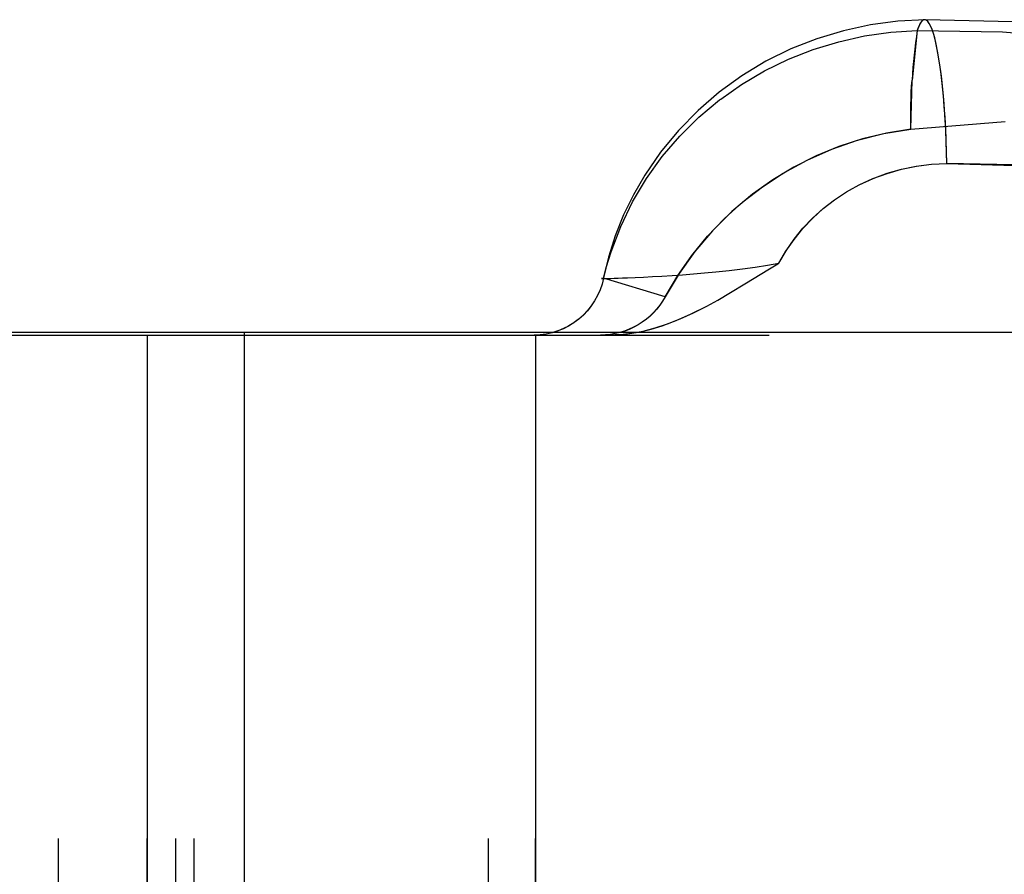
# Model space of a CAD drawing. Header units: inches. Extents: x 3 to 289, y 4 to 291.
# Tile 560 of 634: x 184.003 to 184.174, y 139.033 to 139.181. Entities that reach past the tile are written whole.
import ezdxf

# ---------------------------------------------------------------- set-up
doc = ezdxf.new("R2010")
doc.units = ezdxf.units.IN
doc.header["$LTSCALE"] = 0.5
doc.header["$MEASUREMENT"] = 0
doc.linetypes.add('HIDDEN', pattern=[0.22499999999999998, 0.15, -0.075])
doc.layers.add('DBU', color=7, linetype='Continuous')

msp = doc.modelspace()

# ---------------------------------------------------------------- linework, layer by layer
at = {"layer": 'DBU', "color": 6, "linetype": 'Continuous'}
for p, q in [((184.1557970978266, 139.1811899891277), (184.1510350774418, 139.1805588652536)), ((184.1605761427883, 139.1814390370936), (184.1557970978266, 139.1811899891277)), ((184.1757902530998, 139.1810641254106), (184.1605761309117, 139.1814390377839)), ((184.1463235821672, 139.1795433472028), (184.1416968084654, 139.1781447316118)), ((184.1510350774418, 139.1805588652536), (184.1463235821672, 139.1795433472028)), ((184.1545713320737, 139.1792839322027), (184.159157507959, 139.1795915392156)), ((184.1416968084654, 139.1781447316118), (184.137189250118, 139.1763677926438)), ((184.1455026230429, 139.1776284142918), (184.1500105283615, 139.1786301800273)), ((184.1500105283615, 139.1786301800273), (184.1545713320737, 139.1792839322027)), ((184.137189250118, 139.1763677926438), (184.1328353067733, 139.1742206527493)), ((184.1367596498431, 139.1745849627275), (184.1410760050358, 139.1762790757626)), ((184.1410760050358, 139.1762790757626), (184.1455026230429, 139.1776284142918)), ((184.1325828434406, 139.1725512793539), (184.1367596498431, 139.1745849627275)), ((184.1328353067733, 139.1742206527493), (184.1286689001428, 139.1717146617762)), ((184.1286689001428, 139.1717146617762), (184.1247230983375, 139.1688642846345)), ((184.128574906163, 139.1701856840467), (184.1325828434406, 139.1725512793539)), ((184.1249692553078, 139.1676546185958), (184.128574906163, 139.1701856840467)), ((184.1247230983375, 139.1688642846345), (184.1210297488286, 139.1656869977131)), ((184.1211814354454, 139.1645019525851), (184.1247649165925, 139.1674983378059)), ((184.1247649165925, 139.1674983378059), (184.1249692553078, 139.1676546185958)), ((184.1210297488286, 139.1656869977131), (184.1176191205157, 139.1622031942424)), ((184.1178522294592, 139.1612118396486), (184.1211814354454, 139.1645019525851)), ((184.1580290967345, 139.1624177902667), (184.1537886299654, 139.1617318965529)), ((184.1580290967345, 139.1624177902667), (184.1744458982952, 139.1637683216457)), ((184.1176191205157, 139.1622031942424), (184.114519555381, 139.1584360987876)), ((184.1148039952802, 139.1576459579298), (184.1178522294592, 139.1612118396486)), ((184.1496125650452, 139.1607246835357), (184.1455251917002, 139.1594019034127)), ((184.1537886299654, 139.1617318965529), (184.1496125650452, 139.1607246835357)), ((184.1455251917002, 139.1594019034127), (184.1415502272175, 139.1577712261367)), ((184.114519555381, 139.1584360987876), (184.1117571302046, 139.1544116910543)), ((184.1120620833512, 139.1538249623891), (184.1148039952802, 139.1576459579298)), ((184.1415502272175, 139.1577712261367), (184.137710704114, 139.1558421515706)), ((184.137710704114, 139.1558421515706), (184.134028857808, 139.1536259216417)), ((184.1096502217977, 139.1497722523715), (184.1120620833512, 139.1538249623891)), ((184.1117571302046, 139.1544116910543), (184.1098058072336, 139.1510260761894)), ((184.134028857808, 139.1536259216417), (184.130526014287, 139.1511354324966)), ((184.1098058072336, 139.1510260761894), (184.1080960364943, 139.1475099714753)), ((184.130526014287, 139.1511354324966), (184.1269038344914, 139.1480964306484)), ((184.1075902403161, 139.1455140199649), (184.1096502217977, 139.1497722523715)), ((184.1080960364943, 139.1475099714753), (184.1066372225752, 139.1438803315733)), ((184.1269038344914, 139.1480964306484), (184.1235482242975, 139.1447644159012)), ((184.1059017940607, 139.1410792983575), (184.1075902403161, 139.1455140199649)), ((184.1066372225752, 139.1438803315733), (184.1054373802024, 139.1401551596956)), ((184.1235482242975, 139.1447644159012), (184.1204827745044, 139.141162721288)), ((184.1050823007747, 139.1383759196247), (184.1059017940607, 139.1410792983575)), ((184.1204827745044, 139.141162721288), (184.1177290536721, 139.1373165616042)), ((184.1046020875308, 139.1365000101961), (184.1050823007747, 139.1383759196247)), ((184.1177290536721, 139.1373165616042), (184.1153064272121, 139.1332528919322)), ((184.1042830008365, 139.1364637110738), (184.1042682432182, 139.136457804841)), ((184.1043906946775, 139.1364792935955), (184.1042830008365, 139.1364637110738)), ((184.1046020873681, 139.1365000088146), (184.1043906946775, 139.1364792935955)), ((184.1153064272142, 139.1332528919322), (184.1148762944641, 139.1325180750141)), ((184.1144006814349, 139.1318203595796), (184.1138795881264, 139.1311597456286)), ((184.1148762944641, 139.1325180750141), (184.1144006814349, 139.1318203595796)), ((184.1127009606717, 139.1299498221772), (184.1120434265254, 139.1294005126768)), ((184.1133130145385, 139.1305362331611), (184.1127009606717, 139.1299498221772)), ((184.1138795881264, 139.1311597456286), (184.1133130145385, 139.1305362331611)), ((184.1105919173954, 139.1284131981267), (184.1098259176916, 139.1279919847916)), ((184.1113404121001, 139.12888830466), (184.1105919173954, 139.1284131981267)), ((184.1120434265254, 139.1294005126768), (184.1113404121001, 139.12888830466)), ((184.1082517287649, 139.1273180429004), (184.1076068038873, 139.127111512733)), ((184.1090458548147, 139.1276269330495), (184.1082517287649, 139.1273180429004)), ((184.1098259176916, 139.1279919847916), (184.1090458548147, 139.1276269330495))]:
    msp.add_line(p, q, dxfattribs=at)
at = {"layer": 'DBU', "color": 30, "linetype": 'Continuous'}
for p, q in [((184.1557970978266, 139.1811899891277), (184.1510350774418, 139.1805588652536)), ((184.1605761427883, 139.1814390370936), (184.1557970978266, 139.1811899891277)), ((184.1757902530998, 139.1810641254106), (184.1605761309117, 139.1814390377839)), ((184.1463235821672, 139.1795433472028), (184.1416968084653, 139.1781447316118)), ((184.1510350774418, 139.1805588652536), (184.1463235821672, 139.1795433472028)), ((184.1545713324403, 139.1792839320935), (184.1591575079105, 139.1795915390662)), ((184.1416968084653, 139.1781447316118), (184.137189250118, 139.1763677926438)), ((184.1455026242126, 139.1776284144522), (184.1500105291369, 139.1786301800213)), ((184.1500105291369, 139.1786301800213), (184.1545713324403, 139.1792839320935)), ((184.137189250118, 139.1763677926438), (184.1328353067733, 139.1742206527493)), ((184.1367596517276, 139.1745849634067), (184.1410760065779, 139.1762790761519)), ((184.1410760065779, 139.1762790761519), (184.1455026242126, 139.1776284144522)), ((184.132582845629, 139.1725512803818), (184.1367596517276, 139.1745849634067)), ((184.1328353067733, 139.1742206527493), (184.1286689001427, 139.1717146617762)), ((184.1286689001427, 139.1717146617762), (184.1247230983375, 139.1688642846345)), ((184.1285749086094, 139.1701856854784), (184.132582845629, 139.1725512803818)), ((184.1249692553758, 139.1676546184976), (184.1285749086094, 139.1701856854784)), ((184.1247230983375, 139.1688642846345), (184.1210297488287, 139.1656869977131)), ((184.1211814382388, 139.1645019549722), (184.1247649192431, 139.1674983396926)), ((184.1247649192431, 139.1674983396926), (184.1249692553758, 139.1676546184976)), ((184.1210297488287, 139.1656869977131), (184.1176191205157, 139.1622031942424)), ((184.1178522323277, 139.1612118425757), (184.1211814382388, 139.1645019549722)), ((184.1533677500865, 139.1616455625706), (184.1580290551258, 139.1624177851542)), ((184.1580290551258, 139.1624177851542), (184.1744458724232, 139.1637683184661)), ((184.1176191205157, 139.1622031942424), (184.114519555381, 139.1584360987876)), ((184.1148039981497, 139.1576459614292), (184.1178522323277, 139.1612118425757)), ((184.1487873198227, 139.160485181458), (184.1533677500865, 139.1616455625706)), ((184.139997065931, 139.1570348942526), (184.1443199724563, 139.1589446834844)), ((184.1443199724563, 139.1589446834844), (184.1487873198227, 139.160485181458)), ((184.114519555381, 139.1584360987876), (184.1117571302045, 139.1544116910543)), ((184.1120620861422, 139.1538249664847), (184.1148039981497, 139.1576459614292)), ((184.1358489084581, 139.1547692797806), (184.139997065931, 139.1570348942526)), ((184.1096502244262, 139.1497722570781), (184.1120620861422, 139.1538249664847)), ((184.1117571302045, 139.1544116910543), (184.1098058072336, 139.1510260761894)), ((184.1322539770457, 139.1524142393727), (184.1358489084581, 139.1547692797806)), ((184.1288483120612, 139.1497919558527), (184.1322539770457, 139.1524142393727)), ((184.1098058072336, 139.1510260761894), (184.1080960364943, 139.1475099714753)), ((184.1075902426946, 139.1455140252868), (184.1096502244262, 139.1497722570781)), ((184.1256516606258, 139.1469176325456), (184.1288483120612, 139.1497919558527)), ((184.1080960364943, 139.1475099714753), (184.1066372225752, 139.1438803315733)), ((184.1059017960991, 139.1410793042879), (184.1075902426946, 139.1455140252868)), ((184.1226825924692, 139.1438079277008), (184.1256516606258, 139.1469176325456)), ((184.1066372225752, 139.1438803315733), (184.1054373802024, 139.1401551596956)), ((184.1199583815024, 139.1404808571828), (184.1226825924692, 139.1438079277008)), ((184.1050823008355, 139.1383759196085), (184.1059017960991, 139.1410793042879)), ((184.1174948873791, 139.1369556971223), (184.1199583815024, 139.1404808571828)), ((184.1046020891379, 139.1365000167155), (184.1050823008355, 139.1383759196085)), ((184.115306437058, 139.1332528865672), (184.1174948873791, 139.1369556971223)), ((184.1153064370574, 139.1332528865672), (184.1148716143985, 139.1325087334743)), ((184.1143930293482, 139.1318035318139), (184.1138706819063, 139.1311372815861)), ((184.1148716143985, 139.1325087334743), (184.1143930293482, 139.1318035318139)), ((184.112694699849, 139.1299216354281), (184.1120410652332, 139.1293722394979)), ((184.1133045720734, 139.1305099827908), (184.112694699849, 139.1299216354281)), ((184.1138706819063, 139.1311372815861), (184.1133045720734, 139.1305099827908)), ((184.1106025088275, 139.1283903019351), (184.1098452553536, 139.1279744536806)), ((184.111343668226, 139.1288617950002), (184.1106025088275, 139.1283903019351)), ((184.1120410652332, 139.1293722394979), (184.111343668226, 139.1288617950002)), ((183.9745884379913, 139.1271160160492), (184.8060470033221, 139.1271160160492)), ((184.1082799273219, 139.1273090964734), (184.1076560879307, 139.1271111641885)), ((184.1090710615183, 139.12761405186), (184.1082799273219, 139.1273090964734)), ((184.1098452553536, 139.1279744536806), (184.1090710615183, 139.12761405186))]:
    msp.add_line(p, q, dxfattribs=at)
at = {"layer": 'DBU', "color": 4, "linetype": 'Continuous'}
for p, q in [((184.1599539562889, 139.1811981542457), (184.1596803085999, 139.1808237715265)), ((184.1601538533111, 139.1813652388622), (184.1598953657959, 139.181132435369)), ((184.1602333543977, 139.1814076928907), (184.1599539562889, 139.1811981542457)), ((184.1604161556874, 139.1814547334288), (184.1601538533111, 139.1813652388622)), ((184.1605166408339, 139.181451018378), (184.1602333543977, 139.1814076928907)), ((184.1605037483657, 139.1814526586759), (184.1604161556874, 139.1814547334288)), ((184.1605761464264, 139.1814390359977), (184.1605037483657, 139.1814526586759)), ((184.1605761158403, 139.1814390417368), (184.1605166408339, 139.181451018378)), ((184.1591575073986, 139.1795915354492), (184.1582502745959, 139.1709561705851)), ((184.1594142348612, 139.1802870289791), (184.1591575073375, 139.1795915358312)), ((184.1591575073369, 139.1795915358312), (184.1739955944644, 139.1793717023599)), ((184.1591575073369, 139.1795915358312), (184.1739955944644, 139.1793717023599)), ((184.1593957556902, 139.1802430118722), (184.1591575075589, 139.1795915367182)), ((184.1596421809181, 139.1807576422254), (184.1593957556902, 139.1802430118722)), ((184.1596803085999, 139.1808237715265), (184.1594142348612, 139.1802870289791)), ((184.1598953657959, 139.181132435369), (184.1596421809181, 139.1807576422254)), ((184.1739955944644, 139.1793717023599), (184.1887865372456, 139.1780578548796)), ((184.1739955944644, 139.1793717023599), (184.1887865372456, 139.1780578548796)), ((184.1580290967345, 139.1624177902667), (184.1582500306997, 139.1709525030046)), ((184.1043383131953, 139.1354682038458), (184.1039886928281, 139.1344629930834)), ((184.1043388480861, 139.135469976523), (184.1039914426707, 139.134469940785)), ((184.1042830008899, 139.1364637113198), (184.1042682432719, 139.1364578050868)), ((184.1042682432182, 139.136457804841), (184.1042795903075, 139.1364531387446)), ((184.1042682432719, 139.1364578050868), (184.1042795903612, 139.1364531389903)), ((184.1042795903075, 139.1364531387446), (184.104380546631, 139.1364474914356)), ((184.1042795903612, 139.1364531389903), (184.1043805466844, 139.1364474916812)), ((184.1043906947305, 139.1364792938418), (184.1042830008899, 139.1364637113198)), ((184.1043388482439, 139.1354699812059), (184.1043383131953, 139.1354682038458)), ((184.104602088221, 139.1365000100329), (184.1043388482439, 139.1354699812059)), ((184.1046020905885, 139.1365000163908), (184.1043388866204, 139.1354699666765)), ((184.1043805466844, 139.1364474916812), (184.1045217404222, 139.1364464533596)), ((184.104380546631, 139.1364474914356), (184.1045217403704, 139.136446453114)), ((184.1046020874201, 139.1365000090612), (184.1043906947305, 139.1364792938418)), ((184.1153064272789, 139.1332528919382), (184.1046020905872, 139.1365000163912)), ((184.1153064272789, 139.1332528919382), (184.1046020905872, 139.1365000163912)), ((184.1035557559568, 139.1334917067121), (184.1030426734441, 139.1325613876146)), ((184.1035607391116, 139.1335017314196), (184.1030504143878, 139.1325741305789)), ((184.1039886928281, 139.1344629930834), (184.1035557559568, 139.1334917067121)), ((184.1039914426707, 139.134469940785), (184.1035607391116, 139.1335017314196)), ((184.1024532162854, 139.1316787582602), (184.1018041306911, 139.1308644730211)), ((184.1024641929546, 139.1316937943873), (184.101806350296, 139.1308670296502)), ((184.1030426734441, 139.1325613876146), (184.1024532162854, 139.1316787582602)), ((184.1030504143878, 139.1325741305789), (184.1024641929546, 139.1316937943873)), ((184.1010816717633, 139.1300997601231), (184.1002954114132, 139.1293974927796)), ((184.1010901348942, 139.1301080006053), (184.100316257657, 139.1294146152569)), ((184.101806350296, 139.1308670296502), (184.1010816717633, 139.1300997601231)), ((184.1018041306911, 139.1308644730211), (184.1010901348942, 139.1301080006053)), ((184.0985612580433, 139.1282077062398), (184.0976258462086, 139.1277288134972)), ((184.0985925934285, 139.128225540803), (184.097653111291, 139.1277413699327)), ((184.0994532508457, 139.1287652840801), (184.0985612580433, 139.1282077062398)), ((184.0994879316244, 139.1287891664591), (184.0985925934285, 139.128225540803)), ((184.1000356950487, 139.1291904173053), (184.0994532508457, 139.1287652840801)), ((184.100316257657, 139.1294146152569), (184.0994879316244, 139.1287891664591)), ((184.1002954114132, 139.1293974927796), (184.1000356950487, 139.1291904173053)), ((184.0966537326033, 139.1273321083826), (184.0959616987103, 139.1271068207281)), ((184.0966763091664, 139.1273402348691), (184.0959624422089, 139.1271070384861)), ((184.0976258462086, 139.1277288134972), (184.0966537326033, 139.1273321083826)), ((184.097653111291, 139.1277413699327), (184.0966763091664, 139.1273402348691))]:
    msp.add_line(p, q, dxfattribs=at)
at = {"layer": 'DBU', "color": 254, "linetype": 'HIDDEN'}
for p, q in [((184.1608019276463, 139.1813278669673), (184.1605761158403, 139.1814390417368)), ((184.160696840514, 139.1813925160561), (184.1605761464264, 139.1814390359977)), ((184.1609783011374, 139.1811689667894), (184.160696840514, 139.1813925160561)), ((184.1610873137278, 139.1810390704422), (184.1608019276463, 139.1813278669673)), ((184.1612587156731, 139.1807855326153), (184.1609783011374, 139.1811689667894)), ((184.1613708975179, 139.1805865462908), (184.1610873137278, 139.1810390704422)), ((184.1615362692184, 139.1802446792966), (184.1612587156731, 139.1807855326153)), ((184.1616507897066, 139.1799732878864), (184.1613708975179, 139.1805865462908)), ((184.161728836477, 139.1797717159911), (184.1615362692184, 139.1802446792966)), ((184.1617288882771, 139.1797715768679), (184.1616507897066, 139.1799732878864)), ((184.1618091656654, 139.1795498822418), (184.161728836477, 139.1797717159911)), ((184.1619251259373, 139.1792033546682), (184.1617288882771, 139.1797715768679)), ((184.1620756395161, 139.1787056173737), (184.1618091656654, 139.1795498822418)), ((184.1621920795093, 139.1782818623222), (184.1619251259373, 139.1792033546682)), ((184.1623339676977, 139.1777173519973), (184.1620756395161, 139.1787056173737)), ((184.1624498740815, 139.1772149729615), (184.1621920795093, 139.1782818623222)), ((184.1625824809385, 139.1765915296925), (184.1623339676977, 139.1777173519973)), ((184.1626967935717, 139.1760098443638), (184.1624498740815, 139.1772149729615)), ((184.1628195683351, 139.175335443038), (184.1625824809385, 139.1765915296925)), ((184.1629311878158, 139.1746744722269), (184.1626967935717, 139.1760098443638)), ((184.1630436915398, 139.1739571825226), (184.1628195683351, 139.175335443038)), ((184.1631514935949, 139.1732177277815), (184.1629311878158, 139.1746744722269)), ((184.1632534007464, 139.1724656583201), (184.1630436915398, 139.1739571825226)), ((184.1633562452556, 139.171649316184), (184.1631514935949, 139.1732177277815)), ((184.1634473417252, 139.1708705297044), (184.1632534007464, 139.1724656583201)), ((184.1635440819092, 139.169979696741), (184.1633562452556, 139.171649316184)), ((184.1636166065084, 139.1692607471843), (184.1634473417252, 139.1708705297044)), ((184.1637137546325, 139.1682200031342), (184.1635440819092, 139.169979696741)), ((184.1637693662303, 139.1675754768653), (184.1636166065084, 139.1692607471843)), ((184.1638641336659, 139.1663819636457), (184.1637137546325, 139.1682200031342)), ((184.1639047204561, 139.1658246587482), (184.1637693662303, 139.1675754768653)), ((184.1639942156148, 139.1644778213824), (184.1638641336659, 139.1663819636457)), ((184.1640218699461, 139.1640186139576), (184.1639047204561, 139.1658246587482)), ((184.1641031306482, 139.1625202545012), (184.1639942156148, 139.1644778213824)), ((184.1641201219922, 139.1621679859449), (184.1640218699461, 139.1640186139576)), ((184.1641901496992, 139.1605222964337), (184.1641031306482, 139.1625202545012)), ((184.1641988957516, 139.1602836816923), (184.1641201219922, 139.1621679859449)), ((184.1642546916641, 139.1584972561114), (184.1641901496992, 139.1605222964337)), ((184.1642577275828, 139.1583768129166), (184.1641988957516, 139.1602836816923)), ((184.1642963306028, 139.1564586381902), (184.1642546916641, 139.1584972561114)), ((184.1642962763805, 139.1564586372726), (184.1642577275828, 139.1583768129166)), ((184.156419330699, 139.1554663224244), (184.1589855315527, 139.1559904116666)), ((184.156441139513, 139.155457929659), (184.1590302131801, 139.1559874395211)), ((184.1589855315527, 139.1559904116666), (184.1616111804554, 139.1563211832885)), ((184.1590302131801, 139.1559874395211), (184.1616541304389, 139.1563211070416)), ((184.1616111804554, 139.1563211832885), (184.1642962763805, 139.1564586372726)), ((184.1616541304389, 139.1563211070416), (184.1642961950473, 139.1564586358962)), ((184.1759230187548, 139.156229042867), (184.1642962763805, 139.1564586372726)), ((184.1642963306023, 139.1564586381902), (184.1790890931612, 139.1560270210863)), ((184.149047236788, 139.152720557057), (184.1514335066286, 139.1538203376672)), ((184.1490774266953, 139.1527341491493), (184.1514652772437, 139.1538381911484)), ((184.1514335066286, 139.1538203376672), (184.1539034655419, 139.154734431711)), ((184.1514652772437, 139.1538381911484), (184.1539125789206, 139.1547489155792)), ((184.1539034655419, 139.154734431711), (184.156441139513, 139.155457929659)), ((184.1539125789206, 139.1547489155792), (184.156419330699, 139.1554663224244)), ((184.1473987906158, 139.1518225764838), (184.149047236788, 139.152720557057)), ((184.1474022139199, 139.151823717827), (184.1490774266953, 139.1527341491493)), ((184.1447440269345, 139.150120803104), (184.1468545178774, 139.1515004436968)), ((184.1447797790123, 139.1501297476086), (184.1468617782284, 139.1515034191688)), ((184.1468545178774, 139.1515004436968), (184.1474022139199, 139.151823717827)), ((184.1468617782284, 139.1515034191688), (184.1473987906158, 139.1518225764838)), ((184.1427790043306, 139.1486123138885), (184.1447440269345, 139.150120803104)), ((184.1428137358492, 139.1486075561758), (184.1447797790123, 139.1501297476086)), ((184.1392754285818, 139.1451547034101), (184.1409753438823, 139.1469458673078)), ((184.1392812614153, 139.145206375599), (184.1409584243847, 139.1469743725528)), ((184.1409584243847, 139.1469743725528), (184.1427790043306, 139.1486123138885)), ((184.1409753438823, 139.1469458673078), (184.1428137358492, 139.1486075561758)), ((184.1377238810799, 139.143244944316), (184.1392754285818, 139.1451547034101)), ((184.1377464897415, 139.1433077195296), (184.1392812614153, 139.145206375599)), ((184.1363295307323, 139.1412280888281), (184.1377238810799, 139.143244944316)), ((184.1363530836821, 139.1412778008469), (184.1377464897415, 139.1433077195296)), ((184.1054373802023, 139.140155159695), (184.1045030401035, 139.1363534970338)), ((184.1054373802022, 139.140155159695), (184.1045030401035, 139.1363534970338)), ((184.135100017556, 139.1391160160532), (184.1363530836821, 139.1412778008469)), ((184.1351000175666, 139.1391160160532), (184.1363295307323, 139.1412280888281)), ((184.128738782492, 139.1381151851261), (184.1309598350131, 139.1384216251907)), ((184.1287387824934, 139.1381151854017), (184.1309598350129, 139.1384216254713)), ((184.1309598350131, 139.1384216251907), (184.1330859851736, 139.1387565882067)), ((184.1309598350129, 139.1384216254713), (184.133085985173, 139.1387565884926)), ((184.1330859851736, 139.1387565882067), (184.1351000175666, 139.1391160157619)), ((184.133085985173, 139.1387565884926), (184.1351000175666, 139.1391160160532)), ((184.133462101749, 139.1381189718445), (184.1346094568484, 139.1388183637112)), ((184.1334792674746, 139.1381292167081), (184.1346223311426, 139.1388260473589)), ((184.1346094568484, 139.1388183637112), (184.134936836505, 139.1390174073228)), ((184.1346223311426, 139.1388260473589), (184.1349443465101, 139.1390218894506)), ((184.134936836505, 139.1390174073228), (184.1350389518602, 139.1390792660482)), ((184.1349443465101, 139.1390218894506), (184.1350429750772, 139.1390816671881)), ((184.1350389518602, 139.1390792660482), (184.1351000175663, 139.1391160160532)), ((184.1350429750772, 139.1390816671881), (184.1351000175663, 139.1391160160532)), ((184.1100922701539, 139.1366387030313), (184.1115286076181, 139.1367065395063)), ((184.1100922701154, 139.1366387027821), (184.1115286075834, 139.1367065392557)), ((184.1115286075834, 139.1367065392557), (184.1130874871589, 139.1367866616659)), ((184.1115286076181, 139.1367065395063), (184.1130874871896, 139.1367866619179)), ((184.1130874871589, 139.1367866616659), (184.1147542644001, 139.1368801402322)), ((184.1130874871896, 139.1367866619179), (184.1147542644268, 139.136880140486)), ((184.1147542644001, 139.1368801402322), (184.1165130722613, 139.1369881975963)), ((184.1147542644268, 139.136880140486), (184.1165130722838, 139.136988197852)), ((184.1165130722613, 139.1369881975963), (184.1183476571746, 139.1371122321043)), ((184.1165130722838, 139.136988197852), (184.1183476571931, 139.1371122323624)), ((184.1183476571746, 139.1371122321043), (184.1202399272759, 139.1372537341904)), ((184.1183476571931, 139.1371122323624), (184.1202399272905, 139.137253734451)), ((184.1202399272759, 139.1372537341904), (184.1221700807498, 139.1374141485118)), ((184.1202399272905, 139.137253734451), (184.1221700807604, 139.1374141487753)), ((184.1221700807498, 139.1374141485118), (184.1241174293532, 139.137594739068)), ((184.1221700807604, 139.1374141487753), (184.1241174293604, 139.1375947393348)), ((184.1241174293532, 139.137594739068), (184.126447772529, 139.1378393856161)), ((184.1241174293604, 139.1375947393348), (184.126447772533, 139.137839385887)), ((184.126447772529, 139.1378393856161), (184.128738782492, 139.1381151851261)), ((184.126447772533, 139.137839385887), (184.1287387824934, 139.1381151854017)), ((184.1291970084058, 139.1355149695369), (184.1334792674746, 139.1381292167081)), ((184.1291970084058, 139.1355149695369), (184.133462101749, 139.1381189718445)), ((184.1045217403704, 139.136446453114), (184.1045854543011, 139.1364467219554)), ((184.1045217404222, 139.1364464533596), (184.1045854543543, 139.136446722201)), ((184.1045854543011, 139.1364467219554), (184.1048934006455, 139.1364508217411)), ((184.1045854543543, 139.136446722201), (184.1048934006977, 139.1364508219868)), ((184.1048934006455, 139.1364508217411), (184.1053029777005, 139.1364598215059)), ((184.1048934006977, 139.1364508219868), (184.1053029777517, 139.1364598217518)), ((184.1053029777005, 139.1364598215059), (184.1058122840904, 139.1364737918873)), ((184.1053029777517, 139.1364598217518), (184.1058122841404, 139.1364737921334)), ((184.1058122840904, 139.1364737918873), (184.1064189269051, 139.1364928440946)), ((184.1058122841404, 139.1364737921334), (184.1064189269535, 139.1364928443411)), ((184.1064189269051, 139.1364928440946), (184.1071200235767, 139.1365171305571)), ((184.1064189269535, 139.1364928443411), (184.1071200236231, 139.136517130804)), ((184.1071200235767, 139.1365171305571), (184.1079122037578, 139.1365468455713)), ((184.1071200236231, 139.136517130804), (184.1079122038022, 139.1365468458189)), ((184.1079122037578, 139.1365468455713), (184.1087916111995, 139.1365822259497)), ((184.1079122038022, 139.1365468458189), (184.1087916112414, 139.1365822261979)), ((184.1087916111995, 139.1365822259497), (184.1100922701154, 139.1366387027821)), ((184.1087916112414, 139.1365822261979), (184.1100922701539, 139.1366387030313)), ((184.1266742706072, 139.1339973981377), (184.1291970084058, 139.1355149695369)), ((184.1266745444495, 139.1339974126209), (184.1291970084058, 139.1355149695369)), ((184.1244651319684, 139.1327175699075), (184.1266742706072, 139.1339973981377)), ((184.1244654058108, 139.1327175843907), (184.1266745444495, 139.1339974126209)), ((184.119844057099, 139.1303062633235), (184.1225695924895, 139.1316754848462)), ((184.1202196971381, 139.1304896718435), (184.1225695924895, 139.1316754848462)), ((184.1225695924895, 139.1316754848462), (184.1244654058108, 139.1327175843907)), ((184.1225695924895, 139.1316754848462), (184.1244651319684, 139.1327175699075)), ((184.1172541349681, 139.1291649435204), (184.119844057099, 139.1303062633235)), ((184.1179354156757, 139.1294619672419), (184.1202196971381, 139.1304896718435)), ((184.1128698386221, 139.1276627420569), (184.1147998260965, 139.1282515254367)), ((184.1135636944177, 139.1278808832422), (184.1157167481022, 139.1285923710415)), ((184.1147998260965, 139.1282515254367), (184.1172541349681, 139.1291649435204)), ((184.1157167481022, 139.1285923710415), (184.1179354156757, 139.1294619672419)), ((183.9960071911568, 139.1266160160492), (184.0334037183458, 139.1266160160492)), ((184.0097901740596, 138.9391160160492), (184.0097901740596, 139.1271160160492)), ((184.0097901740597, 138.9391160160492), (184.0097901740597, 139.1266160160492)), ((184.0097901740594, 138.9391160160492), (184.0097901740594, 139.1266160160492)), ((184.0252481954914, 138.9391160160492), (184.0252481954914, 139.1271160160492)), ((184.0252481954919, 139.1266160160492), (184.0252481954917, 138.9391160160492)), ((184.0252481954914, 138.9391160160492), (184.0252481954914, 139.1266160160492)), ((184.030233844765, 138.9391160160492), (184.030233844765, 139.1266160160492)), ((184.0334037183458, 138.9391160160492), (184.0334037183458, 139.1266160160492)), ((184.0334037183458, 139.1266160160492), (184.2085494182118, 139.1266160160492)), ((184.0334037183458, 139.1266160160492), (184.220126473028, 139.1266160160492)), ((184.0420884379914, 139.1271160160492), (184.0420884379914, 138.9391160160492)), ((184.0846032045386, 138.9391160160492), (184.0846032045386, 139.1271160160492)), ((184.0846032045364, 138.9391160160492), (184.0846032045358, 139.1266160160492)), ((184.0846032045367, 138.9391160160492), (184.0846032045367, 139.1266160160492)), ((184.0935880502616, 139.1266611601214), (184.0925409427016, 139.1266160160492)), ((184.0935940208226, 139.126661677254), (184.0925409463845, 139.1266160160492)), ((184.0927686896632, 138.9391160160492), (184.0927686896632, 139.1271160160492)), ((184.0927686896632, 139.1266160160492), (184.0927686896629, 138.9391160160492)), ((184.092768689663, 138.9391160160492), (184.092768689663, 139.1266160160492)), ((184.0946275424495, 139.1267963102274), (184.0935880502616, 139.1266611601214)), ((184.0946393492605, 139.1267983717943), (184.0935940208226, 139.126661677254)), ((184.0942354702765, 139.1266655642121), (184.0942530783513, 139.1266526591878)), ((184.0942354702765, 139.1266655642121), (184.0942530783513, 139.1266526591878)), ((184.0942530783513, 139.1266526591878), (184.0943267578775, 139.1266399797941)), ((184.0942530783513, 139.1266526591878), (184.0943267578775, 139.1266399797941)), ((184.0943267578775, 139.1266399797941), (184.0945419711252, 139.1266280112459)), ((184.0943267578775, 139.1266399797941), (184.0945419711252, 139.1266280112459)), ((184.0945419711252, 139.1266280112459), (184.0948772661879, 139.1266215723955)), ((184.0945419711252, 139.1266280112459), (184.0948772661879, 139.1266215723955)), ((184.0956518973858, 139.1270205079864), (184.0946275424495, 139.1267963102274)), ((184.0956692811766, 139.1270251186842), (184.0946393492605, 139.1267983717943)), ((184.0948772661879, 139.1266215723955), (184.0953247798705, 139.1266183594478)), ((184.0948772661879, 139.1266215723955), (184.0953247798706, 139.1266183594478)), ((184.0953247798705, 139.1266183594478), (184.0958749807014, 139.1266168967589)), ((184.0953247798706, 139.1266183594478), (184.0958749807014, 139.1266168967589)), ((184.0959616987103, 139.1271068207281), (184.0956518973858, 139.1270205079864)), ((184.0959624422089, 139.1271070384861), (184.0956692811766, 139.1270251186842)), ((184.0958749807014, 139.1266168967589), (184.0967489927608, 139.1266162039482)), ((184.0958749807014, 139.1266168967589), (184.0967489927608, 139.1266162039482)), ((184.0967489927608, 139.1266162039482), (184.0977558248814, 139.1266160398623)), ((184.0967489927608, 139.1266162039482), (184.0977333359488, 139.1266160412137)), ((184.0977558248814, 139.1266160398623), (184.098782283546, 139.1266160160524)), ((184.0987622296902, 139.12661601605), (184.1056076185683, 139.1266160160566)), ((184.1049345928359, 139.1266440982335), (184.1040701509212, 139.1266160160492)), ((184.1049459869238, 139.1266437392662), (184.1040701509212, 139.1266160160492)), ((184.1057849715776, 139.1267283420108), (184.1049345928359, 139.1266440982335)), ((184.1058048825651, 139.1267269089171), (184.1049459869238, 139.1266437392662)), ((184.1056076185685, 139.1266160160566), (184.107466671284, 139.1266924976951)), ((184.1066212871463, 139.126868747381), (184.1057849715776, 139.1267283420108)), ((184.1066468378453, 139.1268655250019), (184.1058048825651, 139.1267269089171)), ((184.1074435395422, 139.1270653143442), (184.1066212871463, 139.126868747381)), ((184.1074718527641, 139.1270595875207), (184.1066468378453, 139.1268655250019)), ((184.1076068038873, 139.127111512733), (184.1074435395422, 139.1270653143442)), ((184.1074658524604, 139.1266899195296), (184.1091471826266, 139.1268776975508)), ((184.107466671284, 139.1266924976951), (184.1074982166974, 139.1266950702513)), ((184.1076560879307, 139.1271111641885), (184.1074718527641, 139.1270595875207)), ((184.1074982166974, 139.1266950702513), (184.1094544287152, 139.1269322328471)), ((184.1091471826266, 139.1268776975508), (184.1109856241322, 139.1272047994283)), ((184.1094544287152, 139.1269322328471), (184.111476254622, 139.1273275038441)), ((184.1109856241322, 139.1272047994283), (184.1128698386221, 139.1276627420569)), ((184.111476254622, 139.1273275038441), (184.1135636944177, 139.1278808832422))]:
    msp.add_line(p, q, dxfattribs=at)
at = {"layer": 'DBU', "color": 4, "linetype": 'Continuous'}
msp.add_arc((184.2731558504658, 139.1632495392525), 0.1151637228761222, 171.8420607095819, 176.1647899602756, dxfattribs=at)
at = {"layer": 'DBU', "color": 4, "linetype": 'Continuous', "extrusion": (0, 0, -1)}
msp.add_arc((-184.2619821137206, 139.1639965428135), 0.1039650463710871, 359.1299034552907, 3.838364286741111, dxfattribs=at)
at = {"layer": 'DBU', "color": 254, "linetype": 'HIDDEN', "extrusion": (0, 0, -1)}
msp.add_arc((-184.1055802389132, 139.1507031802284), 0.02408717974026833, 265.5101281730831, 269.9348724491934, dxfattribs=at)

doc.saveas('drawing.dxf')
